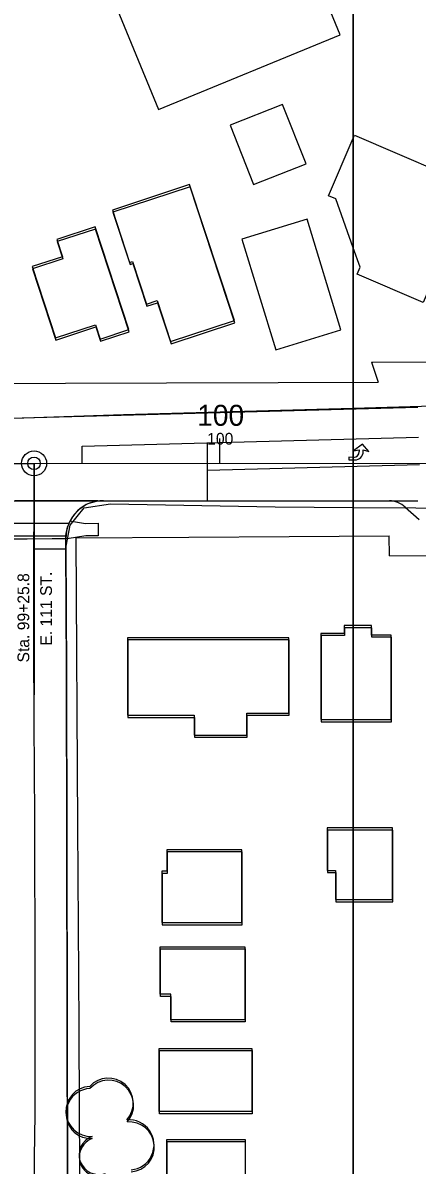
# Model space of a CAD drawing. Extents: x -25029 to 2274964, y -81170 to 687028.
# Drawn here: x 5119.7 to 5277.1, y -65577 to -65120.6 of the extents above; entities that cross this region are included whole.
import ezdxf

# ---------------------------------------------------------------- set-up
doc = ezdxf.new("R2010")
doc.units = 0
for name, color, linetype in [('60', 7, 'Continuous'), ('81911BEA - GE_X_CL_20', 7, 'Continuous'), ('81911BEA - GE_X_CL_50', 7, 'Continuous'), ('81911BEA - RW_X_Fee_RW', 7, 'Continuous'), ('AP_X_Misc', 7, 'Continuous'), ('BLDG', 7, 'Continuous'), ('GE_X_CL_100', 7, 'Continuous'), ('GE_X_CL_2000', 7, 'Continuous'), ('PM_P_Cells', 7, 'Continuous'), ('PM_P_Channelizing_Line', 7, 'Continuous'), ('PM_P_CL_Double_Solid', 7, 'Continuous'), ('PM_P_Crosswalk', 7, 'Continuous'), ('PM_P_Stop_Line', 7, 'Continuous'), ('PM_P_Text', 7, 'Continuous'), ('PV_P_Curb_Ramp', 7, 'Continuous'), ('ROAD', 7, 'Continuous'), ('TREES', 7, 'Continuous')]:
    doc.layers.add(name, color=color, linetype=linetype)

msp = doc.modelspace()

# ---------------------------------------------------------------- linework, layer by layer
at = {"layer": '60'}
for points in [[(251.64, -64748.36), (5251.64, -64748.36), (5251.64, -68748.36), (251.64, -68748.36)], [(5251.64, -64748.36), (10251.64, -64748.36), (10251.64, -68748.36), (5251.64, -68748.36)]]:
    msp.add_lwpolyline(points, close=True, dxfattribs=at)
at = {"layer": '81911BEA - GE_X_CL_20'}
for p, q in [((4009.35, -65296.83), (5124.22, -65296.59)), ((5124.22, -65296.59), (5462.84, -65296.52))]:
    msp.add_line(p, q, dxfattribs=at)
at = {"layer": '81911BEA - GE_X_CL_50'}
for p, q in [((5198.42, -65296.58), (5198.41, -65291.58)), ((5124.23, -65376.02), (5124.22, -65296.59))]:
    msp.add_line(p, q, dxfattribs=at)
msp.add_circle((5124.22, -65296.59), 2.5, dxfattribs=at)
at = {"layer": '81911BEA - RW_X_Fee_RW'}
for p, q in [((5258.91, -65256.18), (5261.63, -65264.17)), ((5266.07, -65333.58), (5266.02, -65325.58))]:
    msp.add_line(p, q, dxfattribs=at)
for points in [[(5258.91, -65256.18), (5259.4, -65256.18), (5363.2, -65255.88)], [(4613.3, -65266.06), (4658.3, -65265.93), (4703.3, -65265.8), (4748.3, -65265.67), (4793.3, -65265.54), (4838.3, -65265.41), (4883.31, -65265.28), (4928.31, -65265.14), (4973.31, -65265.01), (5018.31, -65264.88), (5086.63, -65264.68), (5136.83, -65264.54), (5177.05, -65264.42), (5221.63, -65264.29), (5261.63, -65264.17)], [(5140.85, -65326.36), (5186.02, -65326.08), (5226.02, -65325.83), (5266.02, -65325.58)], [(5140.85, -65326.36), (5141.57, -65441.36), (5141.81, -65481.36), (5142.06, -65521.36), (5142.28, -65556.36), (5142.53, -65596.36), (5142.78, -65636.36), (5143.03, -65676.35)], [(5266.07, -65333.58), (5306.07, -65333.33), (5413.3, -65332.66)]]:
    msp.add_lwpolyline(points, dxfattribs=at)
at = {"layer": 'AP_X_Misc'}
msp.add_line((5266.18, -65311.57), (5277.42, -65311.56), dxfattribs=at)
msp.add_lwpolyline([(5112.31, -65326.67), (5121.52, -65326.67), (5131.4, -65326.66), (5136.9, -65326.66), (5137.03, -65324.8), (5137.43, -65322.75), (5137.94, -65321.14), (5139.11, -65318.73), (5140.3, -65316.97), (5141.5, -65315.62), (5142.58, -65314.65), (5144.34, -65313.44), (5145.88, -65312.66), (5147.65, -65312.04), (5149.13, -65311.71), (5149.66, -65311.59), (5143.85, -65311.59), (5130.67, -65311.59), (5116.65, -65311.6)], dxfattribs=at)
at = {"layer": 'BLDG'}
for p, q in [((5251.52, -65398.99), (5266.73, -65398.99)), ((5251.64, -65399.85), (5266.85, -65399.85)), ((5251.52, -65442.26), (5241.18, -65442.26)), ((5251.64, -65443.12), (5241.3, -65443.12))]:
    msp.add_line(p, q, dxfattribs=at)
for points in [[(5120.21, -65024.78), (5173.85, -65155.23), (5246.4, -65125.39), (5192.77, -64994.95)], [(5232.82, -65176.85), (5223.45, -65153.14), (5202.44, -65161.45), (5211.8, -65185.16)], [(5155.48, -65195.38), (5162.38, -65216.27), (5163.49, -65215.91), (5169.1, -65232.92), (5173.34, -65231.53), (5178.75, -65247.94), (5204.25, -65239.53), (5186.33, -65185.21)], [(5155.63, -65196.23), (5162.52, -65217.12), (5163.63, -65216.76), (5169.24, -65233.77), (5173.48, -65232.38), (5178.89, -65248.79), (5204.39, -65240.38), (5186.48, -65186.06)], [(5246.75, -65243.17), (5233.19, -65198.96), (5207.1, -65206.96), (5220.67, -65251.18)], [(5133.32, -65207.08), (5135.58, -65214), (5123.49, -65217.95), (5132.8, -65246.45), (5148.78, -65241.24), (5150.62, -65246.89), (5162.04, -65243.15), (5148.63, -65202.09)], [(5133.46, -65207.92), (5135.72, -65214.84), (5123.63, -65218.79), (5132.94, -65247.29), (5148.92, -65242.08), (5150.76, -65247.73), (5162.18, -65244), (5148.78, -65202.93)], [(5161.55, -65397.26), (5188.15, -65397.26), (5188.15, -65405.14), (5209.15, -65405.14), (5209.15, -65396.38), (5225.97, -65396.38), (5225.96, -65366.27), (5161.55, -65366.27)], [(5161.67, -65398.11), (5188.27, -65398.11), (5188.27, -65405.99), (5209.27, -65405.99), (5209.27, -65397.23), (5226.09, -65397.23), (5226.09, -65367.12), (5161.67, -65367.12)], [(5177.22, -65450.98), (5177.22, -65459.59), (5175.19, -65459.59), (5175.19, -65480.11), (5207.2, -65480.11), (5207.2, -65450.98)], [(5177.33, -65451.83), (5177.33, -65460.44), (5175.3, -65460.44), (5175.3, -65480.96), (5207.31, -65480.96), (5207.31, -65451.83)], [(5208.34, -65489.77), (5208.34, -65518.95), (5178.87, -65518.95), (5178.87, -65508.74), (5174.58, -65508.74), (5174.58, -65489.77)], [(5208.45, -65490.62), (5208.45, -65519.8), (5178.98, -65519.8), (5178.98, -65509.59), (5174.69, -65509.59), (5174.69, -65490.62)], [(5211.14, -65555.63), (5174.14, -65555.63), (5174.14, -65530.35), (5211.14, -65530.35)], [(5211.24, -65556.48), (5174.24, -65556.48), (5174.24, -65531.2), (5211.24, -65531.2)], [(5208.43, -65566.73), (5208.43, -65594.76), (5177.24, -65594.76), (5177.24, -65566.73)], [(5208.53, -65567.58), (5208.53, -65595.61), (5177.34, -65595.61), (5177.34, -65567.58)]]:
    msp.add_lwpolyline(points, close=True, dxfattribs=at)
for points in [[(5251.64, -65210.48), (5244.7, -65190.93), (5241.77, -65189.68), (5251.64, -65166.67)], [(5251.64, -65166.67), (5252.15, -65165.48), (5304.13, -65187.77)], [(5304.13, -65187.77), (5301.2, -65194.61), (5309.69, -65198.25), (5302.1, -65215.94), (5294.68, -65212.75), (5291.49, -65220.19), (5285.79, -65217.74), (5279.57, -65232.26), (5253.22, -65220.96), (5254.39, -65218.23), (5251.64, -65210.48)], [(5251.51, -65361.38), (5247.99, -65361.38), (5247.99, -65364.56), (5238.75, -65364.56), (5238.76, -65398.99), (5251.52, -65398.99)], [(5251.64, -65362.24), (5248.12, -65362.24), (5248.12, -65365.42), (5238.88, -65365.42), (5238.88, -65399.85), (5251.64, -65399.85)], [(5266.73, -65398.99), (5266.72, -65365.18), (5258.96, -65365.18), (5258.96, -65361.38), (5251.51, -65361.38)], [(5266.85, -65399.85), (5266.85, -65366.04), (5259.09, -65366.04), (5259.09, -65362.24), (5251.64, -65362.24)], [(5241.18, -65442.26), (5241.19, -65459.24), (5244.52, -65459.24), (5244.52, -65470.87), (5251.53, -65470.87)], [(5251.53, -65470.87), (5267.27, -65470.87), (5267.26, -65442.26), (5251.52, -65442.26)], [(5241.3, -65443.12), (5241.3, -65460.1), (5244.63, -65460.1), (5244.63, -65471.73), (5251.64, -65471.73)], [(5251.64, -65471.73), (5267.38, -65471.73), (5267.38, -65443.12), (5251.64, -65443.12)]]:
    msp.add_lwpolyline(points, dxfattribs=at)
at = {"layer": 'GE_X_CL_100'}
msp.add_line((5198.42, -65296.58), (5198.41, -65286.58), dxfattribs=at)
msp.add_circle((5124.22, -65296.59), 5, dxfattribs=at)
at = {"layer": 'GE_X_CL_2000'}
msp.add_lwpolyline([(5124.2, -65296.59), (5124.01, -65332.99), (5123.94, -65368.57), (5124.17, -65400.25), (5124.39, -65438.09), (5124.52, -65502.23), (5124.47, -65556.66), (5124.31, -65573.89), (5124.65, -65615.01), (5124.76, -65665.15), (5125.14, -65700.91)], dxfattribs=at)
at = {"layer": 'PM_P_Cells'}
for p, q in [((5255.33, -65288.88), (5251.79, -65291.51)), ((5251.79, -65291.51), (5254.03, -65291.2)), ((5254.03, -65291.2), (5254.02, -65291.9)), ((5257.86, -65291.9), (5255.33, -65288.88)), ((5255.62, -65291.88), (5255.63, -65291.21)), ((5255.63, -65291.21), (5257.86, -65291.9)), ((5251.71, -65294.18), (5249.84, -65294.16)), ((5249.84, -65294.16), (5249.84, -65295.16)), ((5249.84, -65295.16), (5252.31, -65295.19)), ((5249.86, -65291.83), (5249.86, -65291.83)), ((5257.86, -65291.9), (5257.86, -65291.9))]:
    msp.add_line(p, q, dxfattribs=at)
for centre, radius, end in [((5251.73, -65291.88), 2.3, 359.507), ((5252.34, -65291.9), 3.28, 0.4155)]:
    msp.add_arc(centre, radius, 269.507, end, dxfattribs=at)
at = {"layer": 'PM_P_Channelizing_Line'}
msp.add_line((5193.42, -65299.35), (5278.03, -65297.05), dxfattribs=at)
at = {"layer": 'PM_P_CL_Double_Solid'}
msp.add_line((5143.41, -65289.7), (5277.74, -65286.06), dxfattribs=at)
at = {"layer": 'PM_P_Crosswalk'}
for p, q in [((5111.16, -65320.5), (5138.25, -65320.51)), ((5112.3, -65325.5), (5136.98, -65325.51))]:
    msp.add_line(p, q, dxfattribs=at)
at = {"layer": 'PM_P_Stop_Line'}
msp.add_line((5124.02, -65330.69), (5136.92, -65330.76), dxfattribs=at)
at = {"layer": 'PM_P_Text'}
for p, q in [((5143.42, -65296.59), (5143.41, -65289.7)), ((5193.42, -65311.58), (5193.41, -65288.34)), ((5124.22, -65296.59), (5124.24, -65389.09)), ((4963.42, -65311.79), (5193.42, -65311.58))]:
    msp.add_line(p, q, dxfattribs=at)
at = {"layer": 'PV_P_Curb_Ramp'}
msp.add_lwpolyline([(5138.67, -65319.5), (5139.12, -65319.72), (5144.79, -65320.56), (5149.79, -65320.53), (5149.83, -65325.53), (5144.83, -65325.56), (5137.45, -65326.68), (5136.86, -65326.66), (5136.92, -65326.05), (5136.96, -65325.45), (5137.07, -65324.6), (5137.2, -65323.89), (5137.28, -65323.35), (5137.44, -65322.72), (5137.63, -65322.04), (5137.83, -65321.45), (5138.05, -65320.88), (5138.26, -65320.37), (5138.54, -65319.77)], close=True, dxfattribs=at)
at = {"layer": 'ROAD'}
for p, q in [((4998.41, -65281.62), (5277.41, -65274.06)), ((4998.42, -65311.62), (5266.08, -65311.57)), ((5272.37, -65314.07), (5277.98, -65319.06)), ((5112.31, -65326.67), (5136.9, -65326.66)), ((5136.91, -65329.37), (5136.9, -65326.66))]:
    msp.add_line(p, q, dxfattribs=at)
for points in [[(5251.64, -64973.36), (5256.79, -64982.89), (5285.49, -65033.95), (5334.64, -65122.89), (5367.48, -65183.13), (5385.22, -65214.42), (5390.5, -65224.84), (5393.41, -65234.33), (5392.77, -65245.74), (5387.16, -65258.02), (5381.01, -65265.17), (5371.89, -65269.63), (5360.67, -65272.58), (5346.93, -65273.43), (5330.94, -65273.93), (5283.4, -65273.75), (5251.64, -65274.63)], [(5251.64, -65274.63), (5159.96, -65277.2), (5072.39, -65280.11), (4991.66, -65281.03), (4879.75, -65281.79), (4740.12, -65282.52), (4536.72, -65282.54), (4376.57, -65282.66), (4194.48, -65282.79), (4111.22, -65281.54)], [(5137.26, -65380.04), (5137.04, -65329.67), (5138.6, -65321.23), (5144.17, -65314.33), (5154.79, -65312.78), (5220.53, -65313.92), (5251.64, -65314.17)], [(5251.64, -65314.17), (5276.6, -65314.37), (5292, -65314.7), (5310.5, -65317.07), (5330.48, -65319.34), (5358.38, -65319.51), (5383.86, -65319.56), (5402.21, -65319.62), (5418.5, -65320.03), (5432.1, -65323.67), (5443.36, -65329.25), (5453.6, -65338.15), (5460.25, -65346.74), (5475.42, -65374.97), (5531.49, -65479.69), (5560.01, -65529.52), (5566.98, -65541.96), (5569.73, -65550.22), (5567.68, -65557.18), (5563.74, -65562.7), (5556.47, -65567.13), (5541.57, -65575.4), (5512.75, -65591.46)], [(5137.14, -65379.2), (5136.91, -65329.37)], [(5251.55, -65682.79), (5236.8, -65684.71), (5209.88, -65687.2), (5186.04, -65689.23), (5160.35, -65690.26), (5151.05, -65690.37), (5145.07, -65687.57), (5141.09, -65683.46), (5138.14, -65676.16), (5137.97, -65667.69), (5137.75, -65646.51), (5137.46, -65517.41), (5137.14, -65379.2)], [(5251.64, -65683.65), (5236.89, -65685.57), (5209.97, -65688.05), (5186.13, -65690.08), (5160.44, -65691.11), (5151.14, -65691.21), (5145.16, -65688.41), (5141.18, -65684.3), (5138.23, -65677), (5138.06, -65668.53), (5137.84, -65647.35), (5137.57, -65518.25), (5137.26, -65380.04)]]:
    msp.add_lwpolyline(points, dxfattribs=at)
for centre, radius, start, end in [((5151.46, -65325.65), 14.14, 88.1832, 134.4158), ((5266.13, -65320.6), 9.03, 46.3184, 90.3541), ((5152.82, -65326.81), 15.92, 134.9929, 179.4662)]:
    msp.add_arc(centre, radius, start, end, dxfattribs=at)
at = {"layer": 'TREES'}
for centre, radius, start, end in [((5153.85, -65552.22), 10, 317.987, 137.987), ((5146.89, -65555.52), 10, 92.6789, 272.6789), ((5146.99, -65556.37), 10, 92.6719, 272.6719), ((5153.95, -65553.07), 10, 317.98, 137.98), ((5162.11, -65568.88), 10, 274.7754, 94.7754), ((5162.21, -65569.73), 10, 274.7684, 94.7684), ((5150.07, -65572.9), 7.87, 110.1867, 290.1867), ((5150.17, -65573.75), 7.87, 110.1797, 290.1797)]:
    msp.add_arc(centre, radius, start, end, dxfattribs=at)

# ---------------------------------------------------------------- texts
at = {"layer": '81911BEA - GE_X_CL_50'}
for s, rotation, p in [('100', 0.0119, (5193.32, -65289.08)), ('Sta. 99+25.8', 90.0119, (5122.3, -65376.14)), ('E. 111 ST.', 90.0119, (5131.36, -65369.4))]:
    msp.add_text(s, height=4.68, rotation=rotation, dxfattribs=at).set_placement(p)
at = {"layer": 'GE_X_CL_100'}
msp.add_text('100', height=8.4, rotation=0.0119, dxfattribs=at).set_placement((5189.34, -65281.58))

doc.saveas('drawing.dxf')
